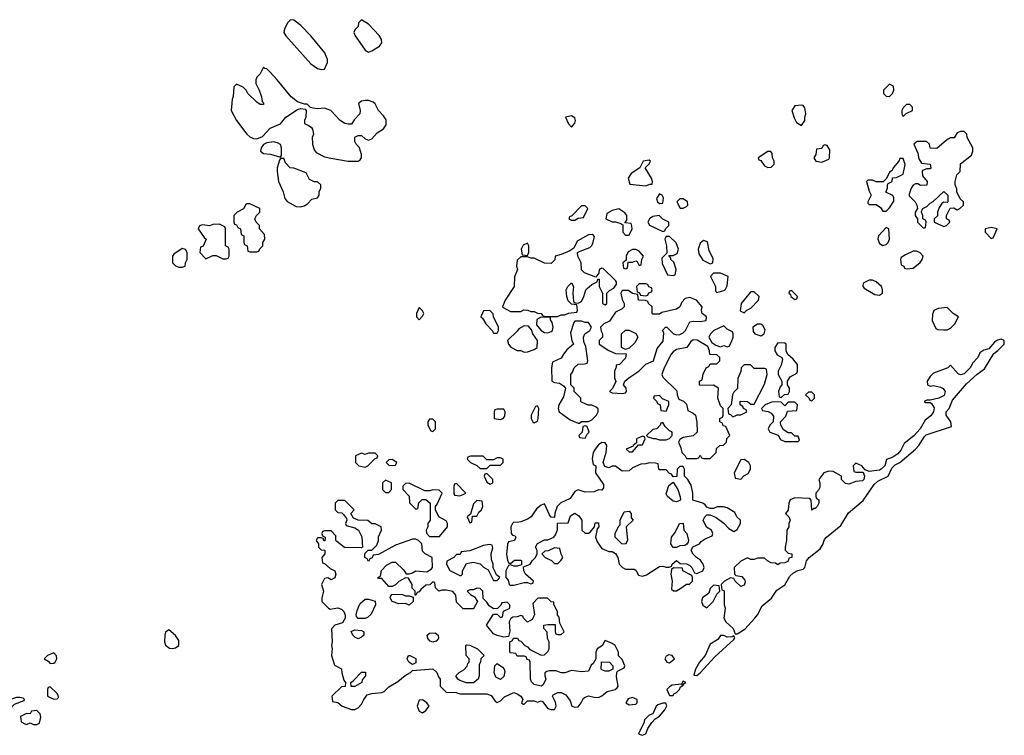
# Model space of a CAD drawing. Header units: inches. Extents: x 2701323 to 2964515, y 494916 to 722124.
# Tile 518 of 656: x 2831629 to 2837448, y 685719 to 689946. Entities that reach past the tile are written whole.
import ezdxf

# ---------------------------------------------------------------- set-up
doc = ezdxf.new("R2010")
doc.units = ezdxf.units.IN
doc.header["$MEASUREMENT"] = 0
doc.layers.add('C8638', color=7, linetype='Continuous')

msp = doc.modelspace()

# ---------------------------------------------------------------- linework, layer by layer
at = {"layer": 'C8638', "color": 2, "elevation": 2}
for points in [[(2833230, 689945.2), (2833212.5, 689927.5), (2833194, 689890), (2833190.8, 689870), (2833202.8, 689850), (2833350, 689684.7), (2833390, 689658), (2833410, 689652), (2833430, 689654), (2833447.3, 689692.7), (2833448, 689710), (2833433.2, 689750), (2833349.4, 689850), (2833291, 689911), (2833250, 689942.7)], [(2833650, 689946), (2833632, 689928), (2833630, 689906), (2833610, 689886), (2833604.7, 689870), (2833612, 689850), (2833670, 689766), (2833690, 689754.8), (2833710, 689762.8), (2833756, 689790), (2833769.5, 689810), (2833767, 689830), (2833753.6, 689853.6), (2833690, 689919)], [(2833070, 689666), (2833050, 689626), (2833030, 689606), (2833024.7, 689590), (2833024.7, 689570), (2833044.7, 689530), (2833058, 689490), (2833062, 689462), (2833070, 689454), (2833070, 689446), (2833050, 689446), (2833030, 689458), (2832978, 689510), (2832968, 689530), (2832950, 689548), (2832910, 689566), (2832894, 689550), (2832891.6, 689491.6), (2832885.4, 689474.6), (2832878, 689410), (2832910.8, 689350), (2832970.4, 689270.4), (2832990, 689254), (2833010, 689244), (2833030, 689242.8), (2833063.2, 689256.8), (2833110, 689304.7), (2833170, 689330.7), (2833202.7, 689370), (2833270, 689414.8), (2833290, 689421), (2833316.9, 689416.9), (2833322, 689410), (2833321, 689370), (2833311.3, 689350), (2833312, 689332), (2833339.8, 689319.8), (2833354, 689310), (2833359.6, 689299.6), (2833364.7, 689270), (2833358, 689250), (2833359.1, 689210), (2833370, 689178), (2833382, 689162), (2833430, 689136), (2833467.1, 689127.1), (2833570.7, 689110.7), (2833630, 689111.3), (2833642, 689118), (2833648.7, 689130), (2833649, 689150), (2833638, 689190), (2833618, 689210), (2833610, 689226), (2833610, 689252), (2833630, 689262), (2833650, 689262), (2833670, 689242), (2833690, 689234), (2833710, 689242), (2833742, 689278), (2833779.5, 689300.5), (2833795.1, 689324.9), (2833794.5, 689354.5), (2833778.9, 689378.9), (2833749.4, 689409.4), (2833730, 689449), (2833718, 689458), (2833690, 689469.3), (2833670, 689469.3), (2833650, 689464), (2833631.3, 689450), (2833641, 689410), (2833638.8, 689390), (2833605.8, 689354.2), (2833590.9, 689329.1), (2833571.1, 689328.9), (2833550, 689333.2), (2833522, 689350), (2833468, 689410), (2833430, 689422.7), (2833390, 689419), (2833363.1, 689423.1), (2833348, 689428), (2833327.3, 689447.3), (2833312.7, 689447.3), (2833270, 689461.2), (2833232.7, 689490), (2833151.5, 689591.5), (2833110, 689635.3), (2833090, 689655.3), (2833078, 689658)], [(2836770, 689566), (2836734, 689530), (2836734, 689510), (2836750, 689494), (2836770, 689492), (2836788, 689510), (2836795.3, 689530), (2836793.6, 689553.6)], [(2836250, 689442), (2836210, 689438), (2836192, 689410), (2836205.4, 689365.4), (2836219.6, 689339.6), (2836250, 689322), (2836268.7, 689350), (2836268.7, 689370), (2836275.3, 689390), (2836270, 689426), (2836259, 689439)], [(2836890, 689446), (2836870, 689446), (2836850, 689426), (2836842, 689410), (2836842, 689390), (2836850, 689374), (2836868, 689392), (2836906, 689410), (2836906, 689430)], [(2834890, 689378), (2834854, 689370), (2834872, 689330), (2834890, 689312), (2834910, 689334), (2834914, 689350), (2834910, 689366)], [(2837210, 689286), (2837190, 689286), (2837170, 689278), (2837151, 689249), (2837130, 689248), (2837106.4, 689233.6), (2837050, 689186), (2837010, 689188), (2837006, 689210), (2836987.3, 689227.3), (2836932.7, 689227.3), (2836914, 689210), (2836936.9, 689156.9), (2836943.6, 689123.6), (2836958, 689098), (2837010, 689092), (2837014, 689070), (2837010, 689066), (2836990, 689066), (2836964.7, 689055.3), (2836962, 689050), (2836963.6, 689023.6), (2836992, 688990), (2836991.1, 688968.9), (2836952.7, 688967.3), (2836936.4, 688976.4), (2836923.6, 688976.4), (2836910, 688968), (2836898, 688950), (2836885.4, 688914.6), (2836886.4, 688906.4), (2836922, 688870), (2836932, 688850), (2836934, 688830), (2836922, 688810), (2836922, 688790), (2836934, 688770), (2836934, 688750), (2836970, 688714), (2836982, 688718), (2836986, 688750), (2836982, 688762), (2836966, 688770), (2836966, 688790), (2836958, 688810), (2836960.4, 688819.6), (2836966, 688830), (2836990, 688842), (2837010, 688862), (2837028.4, 688871.6), (2837090, 688932), (2837114, 688910), (2837114, 688870), (2837110, 688866), (2837090, 688868), (2837079.6, 688860.4), (2837063.6, 688836.4), (2837054, 688810), (2837052.7, 688787.3), (2837034, 688770), (2837034, 688750), (2837090, 688724.7), (2837106, 688730), (2837126, 688750), (2837122, 688762), (2837106, 688770), (2837106, 688790), (2837128, 688832), (2837150, 688834), (2837170, 688822), (2837186, 688830), (2837206, 688850), (2837206, 688870), (2837187.3, 688887.3), (2837168.4, 688928.4), (2837167.3, 688947.3), (2837158, 688970), (2837158, 688990), (2837168, 689030), (2837188, 689050), (2837190, 689094), (2837254.6, 689145.4), (2837262, 689170), (2837262, 689190), (2837228, 689250), (2837226, 689270)], [(2833130, 689224), (2833090, 689219), (2833070, 689208.7), (2833056, 689190), (2833051.3, 689170), (2833070, 689156), (2833110.7, 689150.7), (2833170, 689134), (2833176.4, 689143.6), (2833177.2, 689190), (2833170, 689208), (2833156.5, 689216.5)], [(2836390, 689206), (2836378, 689202), (2836370, 689186), (2836338, 689182), (2836334, 689150), (2836322, 689130), (2836334, 689110), (2836370, 689104.7), (2836410, 689122), (2836415.3, 689130), (2836416.4, 689176.4), (2836402, 689202)], [(2836050, 689168), (2835994, 689130), (2835998, 689118), (2836010, 689114), (2836030, 689082), (2836050, 689072), (2836070, 689074), (2836087.3, 689092.7), (2836088, 689110), (2836078, 689130), (2836076.4, 689156.4), (2836067.3, 689167.3)], [(2833190, 689126), (2833170, 689126), (2833163.6, 689116.4), (2833151.3, 689070), (2833151, 689050), (2833158.8, 688990), (2833186.8, 688930), (2833196, 688890), (2833210, 688871.3), (2833263.5, 688843.5), (2833290, 688841), (2833310, 688846), (2833330, 688858), (2833354.6, 688885.4), (2833390, 688894), (2833398, 688910), (2833398, 688930), (2833408, 688950), (2833408, 688970), (2833390, 688988), (2833370, 688988.7), (2833342, 689002), (2833322, 689042), (2833250, 689068.7), (2833228, 689070), (2833200.2, 689100.2)], [(2835350, 689115.3), (2835314, 689110), (2835294, 689070), (2835243.5, 689036.5), (2835226, 689010), (2835234, 688974), (2835330, 688964.7), (2835354, 688974), (2835366, 688974), (2835368, 688990), (2835362, 689010), (2835326, 689070), (2835350, 689094), (2835358, 689110)], [(2836850, 689126), (2836830, 689126), (2836824.7, 689110), (2836791.3, 689070), (2836784.7, 689055.3), (2836770, 689046), (2836752.7, 689007.3), (2836732, 688988), (2836690, 688988), (2836670, 688998), (2836642, 688998), (2836634, 688990), (2836650, 688934), (2836662, 688910), (2836642, 688870), (2836642, 688862), (2836650, 688854), (2836690, 688854), (2836716.9, 688836.9), (2836730, 688814), (2836750, 688814), (2836770, 688834), (2836794.6, 688874.6), (2836794.6, 688894.6), (2836788.4, 688908.4), (2836748, 688928), (2836758, 688950), (2836758, 688970), (2836762, 688978), (2836786, 688990), (2836787.3, 689012.7), (2836810, 689014), (2836850, 689034), (2836862, 689090)], [(2835410, 688918), (2835392, 688890), (2835398, 688870), (2835410, 688861), (2835430, 688862), (2835434.6, 688894.6), (2835426, 688910)], [(2832990, 688858), (2832970, 688858), (2832964.7, 688855.3), (2832951.1, 688828.9), (2832914, 688810), (2832894, 688790), (2832894, 688750), (2832898, 688738), (2832910, 688734), (2832918, 688718), (2832934, 688710), (2832938, 688678), (2832954, 688670), (2832954, 688630), (2832958, 688618), (2832974, 688610), (2832978, 688578), (2832990, 688574), (2833030, 688574), (2833042, 688578), (2833047.3, 688592.7), (2833066, 688610), (2833066, 688630), (2833078, 688650), (2833076.4, 688676.4), (2833046, 688710), (2833046, 688730), (2833026, 688750), (2833018, 688770), (2833028, 688790), (2833048, 688810), (2833048, 688830)], [(2835550, 688888), (2835530, 688888), (2835512, 688870), (2835532.7, 688832.7), (2835550, 688832), (2835570, 688842), (2835578, 688850), (2835575.3, 688870)], [(2834970, 688846), (2834950, 688846), (2834892.7, 688787.3), (2834878, 688782), (2834874, 688770), (2834890, 688762), (2834910, 688762), (2834930, 688774), (2834962, 688778), (2834986, 688830)], [(2835170, 688828), (2835130, 688818), (2835098, 688802), (2835094, 688770), (2835130, 688752), (2835150, 688751.3), (2835182, 688742), (2835194, 688734), (2835194, 688690), (2835210, 688674), (2835230, 688674), (2835248, 688710), (2835247.3, 688727.3), (2835242, 688742), (2835206, 688746), (2835218, 688762), (2835218, 688790), (2835204.7, 688804.7)], [(2832810, 688738), (2832770, 688735.3), (2832750, 688728), (2832710, 688734), (2832691.6, 688728.4), (2832684.7, 688710), (2832719.6, 688659.6), (2832732, 688650), (2832712.7, 688607.3), (2832698, 688602), (2832694, 688570), (2832730, 688534), (2832770, 688554), (2832790, 688554), (2832830, 688534), (2832850, 688534), (2832862, 688538), (2832866, 688550), (2832866, 688590), (2832862, 688602), (2832846, 688610), (2832846, 688710), (2832842, 688722)], [(2835408.4, 688788.4), (2835370, 688784), (2835351.3, 688770), (2835342, 688750), (2835351.6, 688731.6), (2835430, 688694), (2835442, 688698), (2835446, 688710), (2835466, 688730), (2835466, 688750), (2835430, 688768)], [(2836750, 688718), (2836704.7, 688670), (2836701, 688650), (2836710, 688624.7), (2836730, 688611.3), (2836750, 688618), (2836762, 688630), (2836769, 688650), (2836766, 688710)], [(2837370, 688718), (2837334, 688710), (2837334, 688690), (2837370, 688654), (2837382, 688658), (2837406, 688710)], [(2835016.4, 688676.4), (2834990, 688675.3), (2834922.8, 688637.2), (2834903.6, 688596.4), (2834879.8, 688580.2), (2834830, 688559), (2834794, 688550), (2834791.6, 688528.4), (2834770, 688506), (2834730, 688508), (2834670, 688538), (2834650, 688538), (2834630, 688546), (2834590, 688546), (2834570, 688526), (2834564.7, 688490), (2834571.3, 688470), (2834552.7, 688427.3), (2834551.3, 688370), (2834498, 688290), (2834482, 688250), (2834485.4, 688245.4), (2834530, 688222), (2834590, 688222), (2834608.7, 688231.3), (2834631.1, 688231.1), (2834650, 688222), (2834670, 688222), (2834690, 688212), (2834711.1, 688211.1), (2834718, 688198), (2834732.7, 688192.7), (2834807.3, 688192.7), (2834830, 688202), (2834850, 688202), (2834872.7, 688212.7), (2834922, 688218), (2834926, 688230), (2834922, 688262), (2834890, 688266), (2834870, 688286), (2834862, 688310), (2834858, 688350), (2834869.1, 688370.9), (2834890, 688392), (2834902, 688370), (2834898, 688330), (2834902, 688282), (2834912.7, 688272.7), (2834930, 688272), (2834950, 688282), (2834964, 688310), (2834975.3, 688350), (2834982, 688358), (2835010, 688382), (2835042, 688398), (2835046, 688414), (2835052.7, 688412.7), (2835054, 688370), (2835074, 688330), (2835074, 688270), (2835090, 688262), (2835098, 688270), (2835098, 688330), (2835114.6, 688345.4), (2835140.4, 688359.6), (2835156.4, 688383.6), (2835156.4, 688396.4), (2835150, 688406), (2835076.4, 688476.4), (2835070, 688478), (2835054, 688470), (2835052, 688448), (2835034, 688426), (2834966, 688450), (2834948.4, 688468.4), (2834948, 688510), (2834928.4, 688548.4), (2834926, 688570), (2834940.4, 688579.6), (2834999, 688601), (2835008, 688610), (2835016.4, 688623.6), (2835026, 688666)], [(2834630, 688626), (2834605.4, 688614.6), (2834592, 688590), (2834598, 688558), (2834630, 688554), (2834638, 688570), (2834638, 688610)], [(2835470, 688666), (2835450, 688666), (2835442, 688650), (2835452, 688610), (2835454, 688566), (2835423.6, 688536.4), (2835425.4, 688505.4), (2835458, 688438), (2835490, 688434), (2835502, 688438), (2835508, 688470), (2835494, 688514), (2835478, 688530), (2835478, 688538), (2835466, 688554), (2835490, 688554), (2835515.3, 688564.7), (2835522, 688590), (2835508.4, 688628.4)], [(2835670, 688642), (2835650, 688626), (2835638, 688590), (2835643.6, 688563.6), (2835665.4, 688525.4), (2835710, 688504.7), (2835726, 688510), (2835727.3, 688532.7), (2835703.1, 688583.1), (2835693.6, 688633.6)], [(2832590, 688595.3), (2832539.6, 688560.4), (2832532, 688550), (2832531.3, 688530), (2832532, 688510), (2832550, 688492), (2832570, 688484.7), (2832590, 688484.7), (2832606, 688490), (2832608, 688510), (2832618, 688530), (2832618, 688570), (2832608.4, 688588.4)], [(2835270, 688588), (2835250, 688588), (2835224.7, 688575.3), (2835214, 688550), (2835214, 688526), (2835194, 688510), (2835198, 688478), (2835210, 688474), (2835222, 688478), (2835226, 688514), (2835250, 688514), (2835270, 688522), (2835278, 688518), (2835290, 688494), (2835302, 688498), (2835306, 688530), (2835315.3, 688550), (2835290, 688578)], [(2836930, 688578), (2836910, 688578), (2836863.6, 688556.4), (2836838, 688542), (2836834, 688530), (2836838, 688498), (2836854, 688490), (2836858, 688478), (2836870, 688474), (2836910, 688478), (2836950, 688512), (2836962, 688530), (2836968, 688550), (2836950, 688568)], [(2835770, 688448), (2835730, 688448), (2835712, 688430), (2835742, 688370), (2835742, 688342), (2835750, 688334), (2835790, 688346), (2835798, 688350), (2835810, 688374), (2835815.3, 688430)], [(2836670, 688408), (2836650, 688408), (2836614, 688390), (2836612, 688370), (2836619.6, 688359.6), (2836683.6, 688323.6), (2836710, 688318), (2836728, 688330), (2836728.7, 688350), (2836722, 688370), (2836690, 688398)], [(2835227.3, 688347.3), (2835190, 688346), (2835182, 688330), (2835190, 688294), (2835202, 688270), (2835202, 688250), (2835190, 688238), (2835150, 688218), (2835114.4, 688165.6), (2835082, 688150), (2835062, 688130), (2835065.4, 688105.4), (2835074, 688090), (2835074, 688070), (2835054, 688050), (2835054, 688030), (2835110, 687992), (2835150, 687974), (2835212.7, 687972.7), (2835210, 687946), (2835174, 687910), (2835154, 687906), (2835154, 687894), (2835144.7, 687870), (2835144.7, 687830), (2835151.6, 687808.4), (2835132.7, 687767.3), (2835114, 687750), (2835130, 687742), (2835190, 687738), (2835210, 687742), (2835215.3, 687750), (2835214, 687770), (2835198, 687790), (2835206, 687810), (2835229.1, 687830.9), (2835288, 687870), (2835330, 687912), (2835375.3, 687930), (2835397.2, 688002.8), (2835432.5, 688047.5), (2835435.3, 688095.3), (2835428.7, 688110), (2835446, 688130), (2835454, 688130), (2835492, 688090), (2835510, 688084), (2835530, 688086.8), (2835550, 688096), (2835564, 688110), (2835590, 688162), (2835610, 688166), (2835650, 688162.8), (2835686, 688170), (2835688, 688190), (2835662, 688210), (2835658, 688230), (2835662, 688250), (2835629.5, 688289.5), (2835590, 688304), (2835570, 688302), (2835561, 688299), (2835542, 688278), (2835530.7, 688249.3), (2835510, 688235.3), (2835423.6, 688216.4), (2835410, 688206), (2835370, 688206), (2835366, 688210), (2835366, 688250), (2835346, 688270), (2835342, 688282), (2835327.3, 688287.3), (2835286, 688290), (2835282, 688322), (2835250, 688328)], [(2835330, 688386), (2835290, 688386), (2835274, 688370), (2835278, 688338), (2835292.7, 688332.7), (2835298, 688318), (2835330, 688314), (2835342, 688318), (2835347.3, 688332.7), (2835362, 688338), (2835366, 688350), (2835362, 688362), (2835347.3, 688367.3), (2835342, 688382)], [(2835970, 688339), (2835950, 688339), (2835945.2, 688334.8), (2835892, 688270), (2835886.8, 688226.8), (2835910, 688214), (2835926, 688230), (2835950, 688242), (2835995.3, 688290), (2835999, 688310)], [(2836190, 688346), (2836178, 688342), (2836174, 688330), (2836183.6, 688323.6), (2836186, 688310), (2836210, 688294), (2836222, 688298), (2836226, 688310)], [(2833990, 688246), (2833974, 688210), (2833974, 688190), (2833990, 688174), (2834010, 688194), (2834018, 688210), (2834010, 688226)], [(2834407.3, 688227.3), (2834370, 688226), (2834354, 688190), (2834363.6, 688183.6), (2834384.7, 688150), (2834422, 688110), (2834430, 688094), (2834450, 688094), (2834458, 688110), (2834458, 688130), (2834428.7, 688190), (2834428, 688208)], [(2837110, 688246), (2837059.6, 688240.4), (2837031.6, 688228.4), (2837023.6, 688203.6), (2837022, 688170), (2837042.8, 688122.8), (2837056, 688116), (2837090, 688114), (2837110, 688114.8), (2837130, 688124.7), (2837155.3, 688150), (2837178, 688190), (2837146, 688210)], [(2834710, 688188), (2834684.7, 688175.3), (2834683.6, 688143.6), (2834711.3, 688110), (2834730, 688098.8), (2834750, 688096), (2834770, 688104.7), (2834778, 688110), (2834782, 688130), (2834776.4, 688156.4), (2834766, 688174), (2834766, 688186)], [(2834950, 688166), (2834910, 688166), (2834903.6, 688156.4), (2834884.7, 688095.3), (2834892, 688050), (2834902, 688030), (2834863.5, 687996.5), (2834842, 687970), (2834830, 687946), (2834778, 687922), (2834772, 687890), (2834774, 687810), (2834790, 687802), (2834819.6, 687799.6), (2834843.6, 687783.6), (2834854, 687770), (2834842, 687718), (2834816, 687670), (2834811.3, 687650), (2834818, 687630), (2834882, 687582), (2834930, 687562), (2834938, 687562), (2834950, 687572), (2834990, 687572), (2835010, 687582), (2835038, 687610), (2835048, 687630), (2835047.3, 687647.3), (2835036.4, 687656.4), (2835010, 687668), (2834988.9, 687668.9), (2834950, 687686), (2834946, 687690), (2834946, 687710), (2834906, 687750), (2834906, 687770), (2834886, 687790), (2834886, 687850), (2834896.4, 687863.6), (2834906, 687890), (2834928.9, 687911.1), (2834967.3, 687912.7), (2834982, 687918), (2834986, 687930), (2834974.6, 688014.6), (2834963.1, 688043.1), (2834962, 688070), (2834968.9, 688091.1), (2834998, 688110), (2835008, 688130), (2834990, 688158), (2834970, 688158)], [(2834610, 688138), (2834579.6, 688120.4), (2834570, 688106), (2834512, 688050), (2834518, 688030), (2834531.1, 688011.1), (2834570, 687992), (2834590, 687991.3), (2834610, 687982), (2834630, 687984.7), (2834670, 687998), (2834688, 688010), (2834688.7, 688050), (2834662, 688090), (2834654.6, 688114.6), (2834635.3, 688135.3)], [(2835210, 687998), (2835186, 688010), (2835186, 688090), (2835208.9, 688111.1), (2835230, 688111.3), (2835270, 688092), (2835282, 688070), (2835263.6, 688036.4), (2835230, 688006)], [(2835790, 688138), (2835732, 688110), (2835712, 688090), (2835702, 688070), (2835719.6, 688039.6), (2835743.6, 688023.6), (2835770, 688014), (2835790, 688022), (2835810, 688014), (2835822, 688018), (2835836.4, 688043.6), (2835846, 688070), (2835846, 688090), (2835842, 688102), (2835810, 688118)], [(2836010, 688148), (2835990, 688148), (2835962, 688130), (2835963.6, 688103.6), (2835974, 688090), (2836010, 688078), (2836028, 688090), (2836034.6, 688114.6), (2836020.4, 688140.4)], [(2835610, 688054), (2835595.3, 688044.7), (2835572, 688010), (2835510, 687997.2), (2835490, 687984), (2835478.8, 687970), (2835438, 687890), (2835424.7, 687850), (2835430, 687834), (2835512.7, 687752.7), (2835514, 687730), (2835524.7, 687704.7), (2835552.7, 687692.7), (2835570, 687674), (2835578, 687638), (2835610, 687622), (2835622, 687610), (2835631.6, 687568.4), (2835632, 687510), (2835610, 687488), (2835550, 687478), (2835530, 687466), (2835522, 687450), (2835536.9, 687416.9), (2835542, 687390), (2835562, 687370), (2835570, 687354), (2835630, 687354), (2835642, 687358), (2835650, 687374), (2835658, 687358), (2835670, 687354), (2835710, 687354), (2835746, 687390), (2835747.3, 687412.7), (2835766, 687430), (2835788, 687432), (2835806, 687450), (2835808.7, 687471.3), (2835826, 687490), (2835802, 687542), (2835787.3, 687547.3), (2835782, 687562), (2835766, 687570), (2835766, 687590), (2835782, 687598), (2835786, 687610), (2835786, 687650), (2835770, 687666), (2835755.3, 687710), (2835758, 687770), (2835730, 687788), (2835650, 687786), (2835646, 687790), (2835646, 687810), (2835662, 687818), (2835668.4, 687851.6), (2835686, 687890), (2835702, 687898), (2835710, 687914), (2835750, 687914), (2835766, 687930), (2835766, 687950), (2835750, 687966), (2835707.3, 687967.3), (2835706, 687990), (2835695.3, 688015.3), (2835633.2, 688053.2)], [(2837430, 688059), (2837407.1, 688052.9), (2837390, 688042), (2837357.3, 688002.7), (2837326.8, 687993.2), (2837302.8, 687977.2), (2837291.3, 687950), (2837261.4, 687918.6), (2837246, 687890), (2837210, 687854), (2837190, 687849), (2837174.6, 687854.6), (2837130, 687906), (2837114, 687890), (2837030, 687858), (2837010, 687838), (2836992, 687810), (2836994, 687790), (2837010, 687782), (2837030, 687784.7), (2837070, 687776), (2837087.1, 687767.1), (2837098.8, 687750), (2837093.2, 687726.8), (2837062, 687710), (2837010, 687698), (2836990, 687698), (2836974, 687690), (2836984.7, 687684.7), (2837010, 687684.7), (2837018, 687678), (2837032.8, 687652.8), (2837030.4, 687629.6), (2837013.7, 687606.3), (2836980.4, 687579.6), (2836950.6, 687529.4), (2836912.5, 687487.5), (2836856.7, 687443.3), (2836836.4, 687403.6), (2836819, 687381), (2836790, 687362.7), (2836751.3, 687348.7), (2836741, 687310), (2836721, 687290), (2836710, 687284.5), (2836650, 687278), (2836626, 687286), (2836606, 687310), (2836570, 687326), (2836554, 687310), (2836558, 687278), (2836570, 687274), (2836614, 687274), (2836622, 687250), (2836618, 687230), (2836610, 687222), (2836570, 687218), (2836530, 687202), (2836510, 687206), (2836486, 687230), (2836486, 687250), (2836436.5, 687276.5), (2836410, 687279), (2836382, 687270), (2836352, 687230), (2836358, 687210), (2836356.9, 687183.1), (2836350, 687166), (2836334, 687150), (2836334, 687130), (2836338, 687118), (2836352, 687110), (2836352, 687090), (2836342, 687070), (2836330, 687058), (2836322, 687058), (2836310, 687048), (2836307.3, 687107.3), (2836298, 687118), (2836210, 687122), (2836182, 687110), (2836174, 687090), (2836171.6, 687048.4), (2836154, 687030), (2836174, 687010), (2836182, 686990), (2836174, 686970), (2836174, 686950), (2836162, 686930), (2836161, 686870), (2836152, 686830), (2836152.7, 686812.7), (2836170, 686794), (2836192, 686790), (2836192, 686770), (2836174, 686766), (2836170, 686748), (2836150, 686738), (2836123.6, 686736.4), (2836110, 686726), (2836095.3, 686735.3), (2836070, 686738), (2836048.7, 686748.7), (2836030, 686766), (2835990, 686766), (2835970, 686758), (2835950, 686758), (2835930, 686768), (2835890, 686748), (2835852, 686710), (2835854, 686670), (2835862, 686662), (2835896, 686656), (2835915.3, 686635.3), (2835916.9, 686623.1), (2835910, 686606), (2835890, 686598), (2835858, 686630), (2835850, 686646), (2835830, 686648), (2835794, 686630), (2835774, 686610), (2835778, 686578), (2835790, 686574), (2835792.7, 686567.3), (2835792, 686490), (2835798, 686470), (2835791.3, 686410), (2835802, 686390), (2835846, 686350), (2835858, 686318), (2835870, 686318), (2835913.6, 686346.4), (2835973.2, 686410), (2835990, 686431.3), (2836017.2, 686482.8), (2836071.5, 686528.5), (2836103.3, 686576.7), (2836151.5, 686608.5), (2836180.5, 686659.5), (2836201.7, 686678.3), (2836227.7, 686692.3), (2836258.9, 686701.1), (2836269, 686710), (2836279.5, 686750), (2836294.5, 686770), (2836359.3, 686820.7), (2836374.7, 686845.3), (2836385.3, 686874.7), (2836397, 686890), (2836482, 686958), (2836526.3, 687033.7), (2836613.9, 687106.1), (2836679.7, 687200.3), (2836699.7, 687220.2), (2836762, 687250), (2836782.9, 687297.1), (2836802.7, 687317.3), (2836830, 687330.8), (2836922.7, 687410), (2836942.7, 687430), (2836976, 687484), (2836986.6, 687493.4), (2837136.4, 687543.6), (2837132.7, 687570), (2837104, 687610), (2837105.2, 687630), (2837121.2, 687650), (2837142, 687698), (2837225.1, 687794.9), (2837287.5, 687852.5), (2837330, 687884), (2837385.6, 687974.4), (2837410, 687991.3), (2837448, 688030), (2837448, 688050)], [(2836110, 688038), (2836091.3, 688010), (2836091.3, 687990), (2836105.4, 687965.4), (2836134, 687950), (2836138, 687938), (2836130, 687906), (2836112, 687870), (2836112, 687850), (2836134, 687810), (2836134, 687790), (2836123.6, 687776.4), (2836114, 687750), (2836118, 687718), (2836130, 687714), (2836148, 687732), (2836170, 687734), (2836178, 687750), (2836178, 687770), (2836166, 687790), (2836166, 687810), (2836183.1, 687836.9), (2836222, 687858), (2836226, 687870), (2836226, 687910), (2836200.4, 687940.4), (2836168, 687968), (2836158, 687990), (2836158, 688030), (2836150, 688035.3)], [(2835910, 687908), (2835892, 687890), (2835891.6, 687868.4), (2835872.7, 687827.3), (2835871.6, 687768.4), (2835850, 687746), (2835842, 687730), (2835834, 687670), (2835814, 687650), (2835818, 687618), (2835830, 687614), (2835842, 687602), (2835850, 687602), (2835870, 687612), (2835890, 687612), (2835926, 687630), (2835922, 687642), (2835906, 687650), (2835902, 687662), (2835886, 687670), (2835887.3, 687692.7), (2835931.1, 687691.1), (2835950, 687674), (2835970, 687674), (2836030, 687794), (2836046, 687850), (2836042, 687882), (2836030, 687886), (2835970, 687886), (2835947.3, 687907.3)], [(2835410, 687726), (2835378, 687722), (2835374, 687710), (2835392.7, 687692.7), (2835398, 687678), (2835414, 687670), (2835418, 687638), (2835450, 687634), (2835466, 687670), (2835466, 687690), (2835427.3, 687707.3)], [(2836310, 687746), (2836290, 687746), (2836274, 687730), (2836292.7, 687712.7), (2836298, 687698), (2836310, 687694), (2836326, 687710), (2836326, 687730)], [(2834490, 687646), (2834450, 687646), (2834438, 687642), (2834434, 687630), (2834434, 687590), (2834470, 687584.7), (2834486, 687590), (2834496.4, 687603.6), (2834498, 687630)], [(2834690, 687666), (2834678, 687662), (2834652, 687610), (2834652, 687590), (2834662, 687570), (2834670, 687564.7), (2834690, 687574), (2834694, 687590), (2834698, 687650)], [(2836090, 687688), (2836072.7, 687687.3), (2836034, 687670), (2836014, 687650), (2836018, 687638), (2836051.6, 687631.6), (2836070, 687622), (2836083.6, 687603.6), (2836082, 687570), (2836062, 687550), (2836052, 687530), (2836062, 687510), (2836111.3, 687491.3), (2836125.4, 687465.4), (2836150, 687454), (2836230, 687454), (2836238, 687462), (2836230, 687486), (2836210, 687486), (2836190, 687506), (2836170, 687506), (2836143.1, 687523.1), (2836128, 687550), (2836126, 687570), (2836156.4, 687603.6), (2836167.3, 687632.7), (2836222, 687638), (2836226, 687670), (2836210, 687686), (2836170, 687686), (2836150, 687666), (2836130, 687686)], [(2834070, 687586), (2834050, 687586), (2834042, 687570), (2834042, 687550), (2834058, 687518), (2834070, 687514), (2834086, 687530), (2834086, 687570)], [(2834970, 687546), (2834958, 687542), (2834954, 687510), (2834934, 687490), (2834938, 687478), (2834970, 687474), (2834982, 687498), (2834995.3, 687510), (2834982, 687542)], [(2835430, 687566), (2835418, 687562), (2835414, 687550), (2835394, 687530), (2835370, 687526), (2835334, 687490), (2835342, 687482), (2835372.7, 687472.7), (2835387.3, 687472.7), (2835410, 687464.7), (2835450, 687464.7), (2835468.4, 687471.6), (2835486, 687490), (2835486, 687510), (2835470, 687518), (2835443.1, 687543.1)], [(2835310, 687486), (2835274, 687470), (2835274, 687446), (2835254, 687430), (2835254, 687426), (2835214, 687410), (2835230, 687394), (2835250, 687394), (2835286, 687434), (2835310, 687434), (2835326, 687470), (2835322, 687482)], [(2835070, 687448), (2835050, 687434), (2835030, 687408.7), (2835018.8, 687390), (2835012, 687352), (2835018, 687318), (2835034, 687310), (2835032, 687270), (2835079.6, 687199.6), (2835079.6, 687180.4), (2835070, 687166), (2835050, 687168), (2835023.6, 687156.4), (2834970, 687155.3), (2834930, 687168), (2834910, 687158), (2834882, 687118), (2834827.9, 687092.1), (2834804.7, 687070), (2834791.6, 687031.6), (2834790, 687006), (2834770, 687008), (2834760.2, 687020.2), (2834730, 687086), (2834710, 687078), (2834683.5, 687056.5), (2834652, 687010), (2834630, 686995.3), (2834590, 686979), (2834570, 686975.3), (2834550, 686978), (2834542, 686970), (2834532, 686950), (2834534, 686910), (2834542, 686902), (2834558, 686898), (2834562, 686890), (2834554, 686870), (2834518, 686862), (2834512, 686848), (2834506, 686786), (2834512.7, 686752.7), (2834518, 686738), (2834530, 686734), (2834552.7, 686752.7), (2834590, 686754), (2834594, 686750), (2834594, 686726), (2834570, 686718), (2834550, 686718), (2834530, 686726), (2834518, 686722), (2834502, 686690), (2834502, 686650), (2834515.3, 686635.3), (2834522, 686610), (2834525.4, 686605.4), (2834550, 686604.7), (2834610, 686622), (2834630, 686622), (2834650, 686614), (2834662, 686618), (2834666, 686630), (2834618, 686670), (2834608, 686690), (2834606, 686714), (2834646, 686730), (2834658, 686750), (2834678, 686770), (2834688, 686790), (2834688, 686810), (2834678, 686830), (2834688.9, 686851.1), (2834730, 686874), (2834750, 686874), (2834786, 686890), (2834796.4, 686903.6), (2834807.3, 686932.7), (2834808, 686972), (2834870, 686974), (2834884.7, 687015.3), (2834908.9, 687031.1), (2834934.4, 687014.4), (2834952, 686990), (2834952, 686930), (2834970, 686912), (2834990, 686912), (2835000.4, 686919.6), (2835026, 686950), (2835030, 686974), (2835050, 686974), (2835052, 686950), (2835042, 686938), (2835031.3, 686890), (2835042, 686862), (2835070, 686822), (2835110, 686804.7), (2835130, 686804.7), (2835150, 686792), (2835164.7, 686770), (2835172, 686730), (2835192, 686710), (2835210, 686701), (2835259.6, 686699.6), (2835270, 686694), (2835285.4, 686665.4), (2835310, 686658), (2835334, 686666), (2835410, 686716), (2835430, 686718), (2835450, 686711.3), (2835468, 686712), (2835482, 686718), (2835486, 686730), (2835510, 686752), (2835532.7, 686732.7), (2835570, 686732), (2835590, 686722), (2835602, 686710), (2835618, 686678), (2835630, 686674), (2835666, 686690), (2835674, 686710), (2835668.7, 686730), (2835653.2, 686753.2), (2835628.7, 686768.7), (2835608.9, 686788.9), (2835598, 686810), (2835607.3, 686832.7), (2835646, 686850), (2835656.4, 686863.6), (2835680.2, 686879.8), (2835722, 686898), (2835726, 686910), (2835718, 686930), (2835688.7, 686948.7), (2835668, 686990), (2835678, 687010), (2835690, 687022), (2835710, 687022), (2835745.4, 687005.4), (2835790, 686972), (2835819.6, 686939.6), (2835850, 686922), (2835870, 686934), (2835888, 686970), (2835888, 686990), (2835868, 687010), (2835854.6, 687034.6), (2835810, 687062), (2835788.4, 687068.4), (2835751.6, 687068.4), (2835730, 687058), (2835710, 687058), (2835690, 687066), (2835680.4, 687080.4), (2835666, 687090), (2835607.3, 687107.3), (2835608, 687150), (2835596.4, 687196.4), (2835578, 687230), (2835558, 687250), (2835558, 687290), (2835550, 687306), (2835530, 687306), (2835514, 687290), (2835512.7, 687247.3), (2835490, 687246), (2835482, 687262), (2835470, 687266), (2835450, 687286), (2835410, 687286), (2835406, 687290), (2835402, 687322), (2835387.3, 687327.3), (2835350, 687328.7), (2835330, 687322), (2835299.6, 687320.4), (2835250, 687298), (2835230, 687282), (2835190, 687279), (2835150, 687308), (2835130, 687308), (2835110, 687298), (2835087.3, 687307.3), (2835078, 687330), (2835095.3, 687390), (2835098, 687430), (2835090, 687446)], [(2833730, 687386), (2833690, 687386), (2833670, 687378), (2833650, 687386), (2833614, 687370), (2833614, 687330), (2833634, 687310), (2833670, 687302), (2833686, 687310), (2833727.3, 687352.7), (2833742, 687358), (2833746, 687370)], [(2833830, 687348), (2833810, 687346), (2833794, 687330), (2833812.7, 687312.7), (2833850, 687314), (2833858, 687330)], [(2834367.3, 687367.3), (2834292.7, 687367.3), (2834278, 687362), (2834274, 687350), (2834294, 687330), (2834331.6, 687311.6), (2834350, 687294), (2834390, 687294), (2834410, 687314), (2834470, 687314), (2834486, 687330), (2834486, 687350), (2834470, 687358), (2834450, 687358), (2834430, 687346), (2834390, 687346)], [(2835910, 687348), (2835890, 687346), (2835852, 687270), (2835858, 687238), (2835890, 687232), (2835908.7, 687251.3), (2835934, 687266), (2835948, 687290), (2835948, 687310), (2835938, 687330)], [(2833790, 687226), (2833774, 687210), (2833774, 687170), (2833790, 687154), (2833810, 687154), (2833826, 687170), (2833826, 687210)], [(2834390, 687266), (2834378, 687262), (2834374, 687250), (2834390, 687214), (2834410, 687202), (2834426, 687210), (2834426, 687230)], [(2833930, 687208), (2833910, 687206), (2833894, 687190), (2833894, 687170), (2833931.6, 687131.6), (2833932.7, 687092.7), (2833970, 687054), (2833982, 687058), (2833988.4, 687091.6), (2834008.4, 687111.6), (2834030, 687112), (2834054, 687090), (2834054, 686990), (2834042, 686970), (2834042, 686950), (2834032, 686930), (2834032.7, 686912.7), (2834050, 686894), (2834110, 686894), (2834158, 686950), (2834158, 686970), (2834150, 686986), (2834106, 687010), (2834086, 687050), (2834086, 687070), (2834096.4, 687083.6), (2834126, 687150), (2834107.3, 687167.3), (2834070, 687168.7), (2834050, 687162), (2834023.1, 687163.1)], [(2834210, 687206), (2834198, 687202), (2834194, 687190), (2834194, 687150), (2834198, 687138), (2834230, 687134), (2834250, 687142), (2834266, 687150)], [(2835510, 687098), (2835490, 687102), (2835458, 687130), (2835450, 687146), (2835464.7, 687195.3), (2835490, 687214), (2835518, 687170), (2835532.7, 687127.3), (2835534, 687110), (2835530, 687106)], [(2833550, 687106), (2833510, 687106), (2833494, 687090), (2833494, 687050), (2833510, 687034), (2833532, 687032), (2833543.6, 687023.6), (2833559.6, 686999.6), (2833562, 686990), (2833554, 686970), (2833558, 686958), (2833610, 686944.7), (2833632, 686930), (2833651.1, 686891.1), (2833654, 686830), (2833650, 686826), (2833549, 686829), (2833503.1, 686863.1), (2833498, 686870), (2833496.4, 686896.4), (2833470, 686926), (2833430, 686926), (2833418, 686922), (2833414, 686910), (2833418, 686898), (2833434, 686890), (2833432.7, 686867.3), (2833427.3, 686867.3), (2833422, 686882), (2833410, 686886), (2833390, 686886), (2833382, 686870), (2833394, 686850), (2833394, 686830), (2833410, 686814), (2833431.6, 686811.6), (2833432, 686790), (2833414, 686770), (2833418, 686738), (2833430, 686734), (2833463.6, 686703.6), (2833491.1, 686691.1), (2833498, 686670), (2833491.1, 686648.9), (2833470, 686638), (2833450, 686648), (2833430, 686646), (2833412, 686610), (2833424.7, 686570), (2833414, 686530), (2833414, 686510), (2833454, 686470), (2833464.7, 686464.7), (2833510, 686471.3), (2833530, 686464.7), (2833544.7, 686450), (2833551.6, 686428.4), (2833552, 686410), (2833536.9, 686383.1), (2833491.1, 686368.9), (2833471.6, 686348.4), (2833476, 686270), (2833471.3, 686250), (2833476, 686230), (2833471, 686190), (2833490, 686134), (2833531.6, 686111.6), (2833532.7, 686087.3), (2833544.7, 686044.7), (2833554, 686030), (2833552.7, 686007.3), (2833530, 686006), (2833474, 685950), (2833478, 685918), (2833510, 685912), (2833534, 685890), (2833590, 685872), (2833610, 685872), (2833630, 685882), (2833650, 685902), (2833662, 685930), (2833682.7, 685957.3), (2833710, 685966), (2833769, 685971), (2833783.1, 685976.9), (2833810, 686004.7), (2833864.1, 686035.9), (2833907.2, 686072.8), (2833938, 686090), (2833950, 686102), (2834070, 686112), (2834094, 686090), (2834103.6, 686063.6), (2834114, 686050), (2834114, 686010), (2834150, 685974), (2834208.4, 685971.6), (2834230, 685964.7), (2834390, 685964.7), (2834414.8, 685954.8), (2834439.6, 685919.6), (2834450, 685912), (2834470, 685922), (2834494.6, 685945.4), (2834550, 685971), (2834570, 685964.7), (2834591.3, 685950), (2834602, 685930), (2834594, 685910), (2834603.6, 685903.6), (2834610, 685902), (2834630, 685922), (2834670, 685922), (2834690, 685914), (2834710, 685922), (2834718, 685918), (2834750, 685878), (2834770, 685871.3), (2834790, 685872), (2834799, 685890), (2834794.6, 685914.6), (2834778, 685950), (2834782, 685958), (2834810, 685972), (2834828.4, 685971.6), (2834856.9, 685956.9), (2834882, 685922), (2834891.6, 685891.6), (2834910, 685884.7), (2834930, 685886), (2834948, 685910), (2834961.2, 685938.8), (2834970, 685944.7), (2834990, 685951.3), (2835023.5, 685943.5), (2835050, 685942.8), (2835070, 685951), (2835101.6, 685978.4), (2835148, 685990), (2835160.2, 685999.8), (2835165.2, 686010), (2835155.3, 686064.7), (2835158, 686090), (2835162, 686098), (2835202, 686118), (2835206, 686130), (2835190, 686166), (2835168.4, 686188.4), (2835168, 686210), (2835148, 686250), (2835130, 686262), (2835090, 686278), (2835084.7, 686275.3), (2835074, 686250), (2835042, 686230), (2835034, 686210), (2835034, 686170), (2835018, 686142), (2835006.4, 686133.6), (2834990, 686098), (2834950, 686094), (2834890, 686101.2), (2834850, 686088.7), (2834830, 686088.7), (2834800.4, 686100.4), (2834759.6, 686100.4), (2834743.6, 686096.4), (2834732.7, 686087.3), (2834732, 686070), (2834738, 686050), (2834723.6, 686016.4), (2834710, 686008.7), (2834670, 686018), (2834654.6, 686034.6), (2834648.7, 686050), (2834646, 686150), (2834642, 686162), (2834627.3, 686167.3), (2834622, 686182), (2834610, 686186), (2834570, 686186), (2834562, 686202), (2834530, 686206), (2834526, 686210), (2834526, 686270), (2834542, 686278), (2834548, 686292), (2834571.6, 686291.6), (2834578, 686278), (2834590, 686274), (2834614, 686250), (2834630, 686242), (2834644.7, 686224.7), (2834710, 686192), (2834730, 686194), (2834750, 686214), (2834758, 686230), (2834758, 686270), (2834748, 686290), (2834747.3, 686327.3), (2834726, 686350), (2834726, 686370), (2834750, 686374), (2834792.7, 686372.7), (2834794, 686330), (2834798, 686318), (2834810, 686314), (2834830, 686314), (2834846, 686330), (2834820.4, 686380.4), (2834816.4, 686416.4), (2834808, 686428), (2834807.3, 686447.3), (2834786, 686494), (2834786, 686506), (2834770, 686508), (2834748.4, 686528.4), (2834692, 686528), (2834662, 686498), (2834671.3, 686430), (2834656.9, 686403.1), (2834630, 686388), (2834606, 686410), (2834602, 686422), (2834590, 686426), (2834570, 686418), (2834543.6, 686416.4), (2834531.6, 686408.4), (2834522, 686390), (2834525.4, 686334.6), (2834518, 686302), (2834490, 686298), (2834450, 686308), (2834430, 686318), (2834388.7, 686370), (2834430, 686434), (2834450, 686434), (2834470, 686414), (2834482, 686418), (2834487.3, 686452.7), (2834526, 686470), (2834526, 686490), (2834510, 686506), (2834478, 686502), (2834472.7, 686487.3), (2834452.7, 686467.3), (2834430, 686466), (2834403.1, 686483.1), (2834390, 686506), (2834367.3, 686527.3), (2834366, 686570), (2834350, 686586), (2834330, 686588), (2834310, 686578), (2834290, 686578), (2834274, 686570), (2834294, 686550), (2834316.9, 686536.9), (2834334, 686510), (2834310, 686466), (2834250, 686466), (2834210, 686506), (2834207.3, 686547.3), (2834188.4, 686568.4), (2834150, 686575.3), (2834124.7, 686575.3), (2834106, 686570), (2834086, 686590), (2834082, 686622), (2834070, 686626), (2834052.7, 686607.3), (2834030, 686606), (2833999.6, 686580.4), (2833990, 686566), (2833978, 686562), (2833970, 686546), (2833966, 686546), (2833966, 686570), (2833948.4, 686588.4), (2833948, 686610), (2833927.3, 686647.3), (2833910, 686648), (2833870, 686628), (2833850, 686608), (2833830, 686598), (2833810, 686598), (2833770, 686646), (2833750, 686646), (2833746, 686650), (2833762, 686658), (2833767.3, 686692.7), (2833796.4, 686723.6), (2833830, 686742), (2833850, 686742), (2833896.9, 686696.9), (2833912.7, 686672.7), (2833930, 686672), (2833950, 686678), (2833970, 686691.3), (2834034.6, 686685.4), (2834060.4, 686699.6), (2834068, 686710), (2834066, 686770), (2834026, 686790), (2834010, 686806), (2834006, 686850), (2833986, 686870), (2833970, 686878), (2833950, 686878), (2833850, 686842), (2833750, 686786), (2833718, 686782), (2833712.7, 686767.3), (2833698, 686762), (2833690, 686746), (2833682, 686762), (2833668.4, 686768.4), (2833668, 686792), (2833688, 686812), (2833710, 686812), (2833739, 686841), (2833748.7, 686870), (2833748.9, 686891.1), (2833768, 686930), (2833766, 686950), (2833730, 686968), (2833710, 686968), (2833687.3, 686987.3), (2833628.7, 686988.7), (2833602, 687002), (2833586, 687030), (2833606, 687050)], [(2834330, 687106), (2834310, 687086), (2834294, 687026), (2834274, 687010), (2834290, 686974), (2834302, 686978), (2834306, 687014), (2834330, 687014), (2834343.1, 687036.9), (2834358, 687050), (2834366, 687070), (2834362, 687102)], [(2835210, 686848), (2835188, 686850), (2835148, 686890), (2835148, 686910), (2835168.4, 686951.6), (2835178, 686962), (2835178, 686990), (2835202, 687038), (2835230, 687042), (2835242, 687030), (2835243.6, 687003.6), (2835254, 686990), (2835214, 686950), (2835222, 686870)], [(2835490, 686828), (2835478, 686850), (2835482, 686890), (2835503.1, 686916.9), (2835528, 686970), (2835550, 686972), (2835554, 686930), (2835571.6, 686911.6), (2835582, 686870), (2835579.6, 686860.4), (2835572.7, 686847.3), (2835559.6, 686840.4), (2835530, 686838), (2835510, 686828)], [(2834406, 686846), (2834370, 686839), (2834290, 686808), (2834238, 686802), (2834232.7, 686787.3), (2834210, 686786), (2834194, 686770), (2834152.7, 686747.3), (2834152, 686730), (2834171.6, 686691.6), (2834230, 686662), (2834238, 686662), (2834246, 686670), (2834246, 686690), (2834270, 686734), (2834310, 686741), (2834350, 686731.3), (2834370, 686712), (2834396.9, 686696.9), (2834430, 686634), (2834450, 686634), (2834466, 686650), (2834447.3, 686667.3), (2834440.4, 686680.4), (2834428, 686708), (2834428, 686730), (2834416.4, 686756.4), (2834415.3, 686790), (2834426, 686826), (2834422, 686842)], [(2834790, 686826), (2834751.6, 686808.4), (2834732.7, 686807.3), (2834714, 686790), (2834734, 686770), (2834771.6, 686751.6), (2834790, 686734), (2834810, 686734), (2834830, 686754), (2834838, 686770), (2834828.4, 686788.4), (2834822, 686822)], [(2835492.7, 686707.3), (2835482, 686698), (2835478, 686670), (2835486, 686630), (2835482, 686582), (2835492.7, 686572.7), (2835510, 686572), (2835530, 686584.7), (2835570, 686611.3), (2835588, 686612), (2835606, 686630), (2835606, 686650), (2835602, 686662), (2835548, 686690), (2835546, 686706)], [(2835730, 686606), (2835710, 686586), (2835701, 686559), (2835664.7, 686530), (2835658, 686510), (2835667.1, 686487.1), (2835690, 686472), (2835728, 686510), (2835748.4, 686551.6), (2835766, 686570), (2835762, 686602)], [(2833910, 686542), (2833930, 686542), (2833954, 686534), (2833954, 686510), (2833930, 686488), (2833910, 686498), (2833870, 686495.3), (2833830, 686508.7), (2833818, 686530), (2833820.4, 686539.6), (2833828, 686552), (2833891.3, 686551.3)], [(2833630, 686408), (2833620.4, 686420.4), (2833618, 686430), (2833623.1, 686456.9), (2833634.6, 686485.4), (2833642, 686498), (2833670, 686522), (2833690, 686522), (2833730, 686512), (2833732, 686490), (2833705.4, 686434.6), (2833685.4, 686414.6), (2833670, 686408.7)], [(2832510, 686342), (2832491.1, 686328.9), (2832486, 686310), (2832484, 686270), (2832490, 686252), (2832513.7, 686233.7), (2832530, 686230.7), (2832550, 686234.8), (2832569, 686250), (2832570, 686278), (2832550, 686308.7)], [(2833630, 686288.7), (2833610, 686298), (2833598, 686310), (2833588.7, 686331.3), (2833610, 686342), (2833650, 686338), (2833662, 686330), (2833662, 686310), (2833650, 686298)], [(2834070, 686269), (2834054.6, 686274.6), (2834042, 686290), (2834038, 686310), (2834050, 686322), (2834083.6, 686323.6), (2834102, 686310), (2834104.7, 686290), (2834090, 686275.3)], [(2835790, 686308), (2835770, 686308), (2835754.4, 686285.6), (2835710, 686258), (2835681, 686190), (2835646, 686150), (2835622.8, 686110), (2835614, 686074), (2835630, 686071.3), (2835650, 686087.3), (2835737.1, 686182.9), (2835850, 686284.7), (2835854.6, 686294.6), (2835850, 686306), (2835839.8, 686300.2), (2835810, 686299)], [(2834270, 686028), (2834230, 686042), (2834218, 686050), (2834206, 686070), (2834226, 686090), (2834254.6, 686105.4), (2834273.6, 686126.4), (2834278, 686142), (2834286, 686150), (2834286, 686170), (2834268, 686190), (2834266, 686250), (2834270, 686254), (2834290, 686252), (2834334, 686230), (2834374, 686190), (2834354, 686170), (2834352, 686150), (2834343.6, 686136.4), (2834344.7, 686070), (2834338, 686050), (2834310, 686028.7)], [(2831830, 686206), (2831794, 686190), (2831774, 686170), (2831796.9, 686156.9), (2831810, 686142), (2831830, 686144.7), (2831838, 686150), (2831848, 686170), (2831847.3, 686187.3)], [(2833950, 686138), (2833928, 686150), (2833918, 686170), (2833926, 686190), (2833934, 686190), (2833970, 686172), (2833970, 686146)], [(2835466, 686194), (2835450, 686186), (2835442, 686170), (2835454, 686150), (2835470, 686146), (2835498, 686170), (2835486, 686190)], [(2834470, 686048), (2834442.7, 686062.7), (2834434, 686090), (2834438, 686130), (2834450, 686142), (2834482, 686122), (2834492, 686110), (2834496, 686096), (2834490, 686066)], [(2835090, 686098), (2835070, 686106), (2835066, 686110), (2835067.3, 686152.7), (2835114, 686150), (2835134, 686130), (2835134, 686110), (2835130, 686108), (2835110, 686098)], [(2833587.3, 686007.3), (2833586, 686030), (2833600.4, 686039.6), (2833650, 686092), (2833672.7, 686092.7), (2833672, 686070), (2833652.7, 686047.3), (2833652, 686030), (2833610, 686008)], [(2831810, 686006), (2831798, 686002), (2831794, 685990), (2831794, 685950), (2831830, 685932), (2831850, 685934), (2831858, 685942), (2831856.4, 685956.4), (2831850, 685966)], [(2835550, 686038), (2835539.6, 686020.4), (2835485.4, 686014.6), (2835470, 686006), (2835454, 685990), (2835470, 685954), (2835490, 685954), (2835495.3, 685964.7), (2835510, 685972), (2835528, 685990), (2835534, 686006), (2835546, 686010), (2835542, 686018), (2835550, 686014), (2835555.3, 686024.7), (2835566, 686030)], [(2831630, 685942), (2831610, 685942), (2831574, 685930), (2831554, 685910), (2831554, 685890), (2831570, 685874), (2831598, 685902), (2831656.4, 685923.6), (2831658, 685930), (2831650, 685938)], [(2834010, 685928), (2833990, 685926), (2833978, 685890), (2833990, 685862), (2834010, 685852), (2834030, 685864.7), (2834048, 685890), (2834035.3, 685910)], [(2835250, 685942), (2835225.4, 685934.6), (2835212, 685910), (2835230, 685898), (2835270, 685902), (2835278, 685910), (2835278, 685930)], [(2835430, 685909), (2835400.7, 685899.3), (2835391.3, 685890), (2835370, 685846), (2835350, 685838), (2835322, 685810), (2835318, 685790), (2835286.8, 685730), (2835290, 685724.7), (2835310, 685718.8), (2835330, 685727.7), (2835341.6, 685758.4), (2835365.2, 685794.8), (2835384, 685816), (2835410, 685831), (2835442.7, 685870), (2835453.2, 685893.2), (2835448.4, 685908.4)], [(2831730, 685866), (2831698, 685862), (2831690, 685846), (2831670, 685848), (2831634, 685830), (2831638, 685798), (2831663.6, 685783.6), (2831670, 685782), (2831690, 685792), (2831710, 685782), (2831730, 685782), (2831746, 685790), (2831754, 685826), (2831750, 685846)]]:
    msp.add_lwpolyline(points, close=True, dxfattribs=at)

doc.saveas('drawing.dxf')
